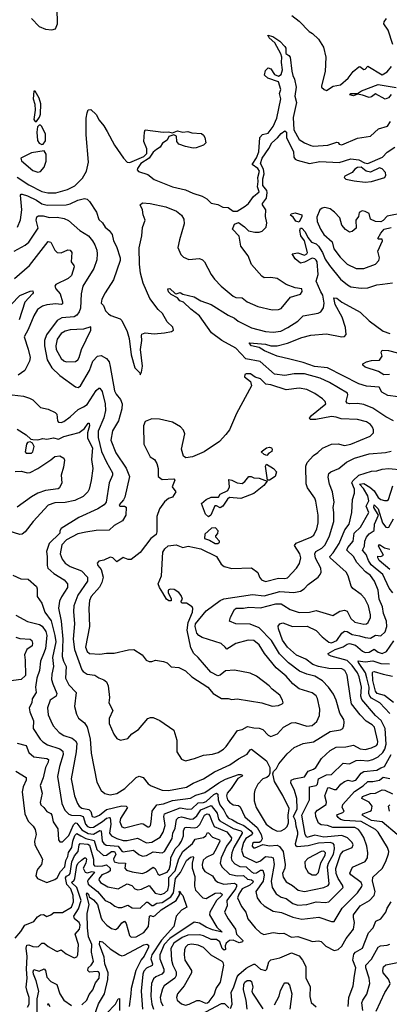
# Model space of a CAD drawing. Extents: x 1603745 to 1745082, y 385868 to 533966.
# Tile 336 of 646: x 1723405 to 1726261, y 421463 to 429076. Entities that reach past the tile are written whole.
import ezdxf

# ---------------------------------------------------------------- set-up
doc = ezdxf.new("R2010")
doc.units = 0

msp = doc.modelspace()

# ---------------------------------------------------------------- linework, layer by layer
at = {"layer": '0CON20XD'}
for points in [[(1723495.7, 429085), (1723555, 429024.5), (1723605, 429001.4), (1723652.3, 428997.7), (1723682.5, 429005), (1723696.1, 429043.9), (1723693.3, 429165)], [(1725508.7, 429108.7), (1725565.5, 429065.5), (1725641.2, 428985), (1725668.8, 428968.8), (1725714, 428925), (1725752.9, 428862.9), (1725770, 428785), (1725766, 428675), (1725737.5, 428565), (1725738, 428555), (1725759.1, 428535), (1725775, 428527.8), (1725828.1, 428561.9), (1725885, 428572.5), (1725943.3, 428625), (1725983.3, 428675), (1726025, 428712.5), (1726033, 428713), (1726065, 428690), (1726075, 428692.5), (1726095, 428716.7), (1726205, 428650), (1726245, 428673.5), (1726278.7, 428715)], [(1726288.5, 428885), (1726253.8, 428995), (1726218.8, 429045), (1726220.8, 429059.2), (1726240, 429085)], [(1723385, 427858), (1723475, 427797.9), (1723575, 427746.7), (1723623.3, 427736.7), (1723685, 427738.4), (1723775, 427763.1), (1723829.5, 427790.5), (1723890.4, 427849.6), (1723920.8, 427905), (1723936, 427975), (1723918.1, 428185), (1723919.6, 428315), (1723925, 428356.7), (1723935, 428378.6), (1723955, 428380.8), (1723995, 428344), (1724018.9, 428298.9), (1724055.6, 428255), (1724080.4, 428210.4), (1724137.1, 428105), (1724205.7, 428005), (1724234.2, 427975), (1724255, 427971.7), (1724365, 428017.7), (1724388, 428042), (1724387.4, 428077.4), (1724363.5, 428135), (1724368.4, 428205), (1724375.4, 428224.6), (1724514.6, 428205.4), (1724555, 428207.9), (1724585, 428202), (1724625, 428215.8), (1724665, 428206.2), (1724705, 428210.5), (1724735, 428200.6), (1724810, 428195), (1724825, 428183.8), (1724835.8, 428165), (1724844, 428125), (1724825, 428105.8), (1724768.8, 428085), (1724745, 428083.6), (1724685, 428094.5), (1724633.9, 428113.9), (1724620, 428135), (1724615.8, 428175), (1724595, 428186.2), (1724557.3, 428172.7), (1724545.7, 428144.3), (1724507.7, 428122.3), (1724489.1, 428090.9), (1724462.6, 428072.6), (1724437.3, 428052.7), (1724405.1, 428004.9), (1724342, 427965), (1724315.5, 427925), (1724312.5, 427915), (1724321.6, 427901.6), (1724395, 427880), (1724445, 427841.5), (1724585, 427782.5), (1724685, 427761.1), (1724744, 427734), (1724815, 427712.5), (1724849.9, 427689.9), (1724885, 427656.7), (1724935, 427646), (1724975, 427627.5), (1725015, 427623.8), (1725055, 427596.2), (1725085, 427596.2), (1725148.5, 427635), (1725171.8, 427655), (1725211, 427709), (1725255.3, 427744.7), (1725243.8, 427783.8), (1725248.8, 427825), (1725245.5, 427855), (1725259.3, 427905), (1725246.2, 427925), (1725200.8, 427955), (1725235, 428006.8), (1725254, 428054), (1725261.1, 428165), (1725282.3, 428187.7), (1725325, 428199.1), (1725365, 428248.9), (1725392.6, 428315), (1725423.1, 428465), (1725411.6, 428505), (1725421.9, 428535), (1725405.1, 428595.1), (1725322.2, 428625), (1725297.6, 428647.6), (1725305, 428684), (1725325, 428703.3), (1725345, 428696.9), (1725373.1, 428653.1), (1725405, 428638.5), (1725425, 428652.2), (1725435, 428687.5), (1725427.7, 428745), (1725430.2, 428785), (1725422.4, 428812.4), (1725376.7, 428896.7), (1725332.1, 428935), (1725323.3, 428955), (1725360, 428945), (1725415, 428910.5), (1725455, 428868.9), (1725461.6, 428855), (1725462.5, 428815), (1725485, 428799.4), (1725493.9, 428785), (1725508, 428678), (1725514.6, 428645), (1725529.5, 428615), (1725541.1, 428555), (1725532.3, 428485), (1725545.3, 428435.3), (1725518.6, 428318.6), (1725522.7, 428225), (1725565, 428150.4), (1725605, 428123.9), (1725655, 428102.9), (1725675, 428099.1), (1725785, 428106.7), (1725855, 428130), (1725866, 428126), (1725873.5, 428113.5), (1725895, 428109.5), (1726015, 428160), (1726115.5, 428174.5), (1726176.7, 428233.3), (1726248.4, 428251.6), (1726270.5, 428289.5)], [(1726275, 428498), (1726255, 428472), (1726229.3, 428460.7), (1726155, 428502), (1726125, 428479.2), (1726105, 428473.1), (1726055, 428492.5), (1726015, 428500), (1725985, 428487.1), (1725957.5, 428495), (1725964.1, 428505.9), (1726015, 428505.8), (1726046, 428525), (1726175, 428575.2), (1726315, 428552.2)], [(1723525, 428287.5), (1723535, 428290), (1723558.3, 428321.7), (1723566.7, 428345), (1723568.6, 428425), (1723555, 428470), (1723525, 428522.5), (1723515, 428522.5), (1723510, 428465), (1723522.5, 428422.5), (1723524.5, 428375.5), (1723513.3, 428305), (1723525, 428287.5)], [(1723575, 428110), (1723585, 428112.5), (1723605, 428140), (1723605, 428190), (1723575, 428250), (1723565, 428260), (1723555, 428260), (1723543, 428247), (1723537.5, 428205), (1723541.7, 428141.7), (1723555, 428120), (1723575, 428110)], [(1724335, 426330), (1724345, 426350), (1724353.2, 426396.8), (1724338.7, 426525), (1724349.3, 426595), (1724345.3, 426634.7), (1724349.6, 426645), (1724374.7, 426655.3), (1724445, 426646.5), (1724525, 426653.5), (1724578.8, 426665), (1724593.9, 426676.1), (1724587.3, 426697.3), (1724545, 426738.8), (1724508.1, 426805), (1724474.5, 426834.5), (1724410.6, 426920.6), (1724359.9, 427039.9), (1724339.4, 427115), (1724330.3, 427185), (1724329.3, 427310.7), (1724349.5, 427405), (1724355, 427470), (1724374, 427525), (1724358.3, 427568.3), (1724353.5, 427605), (1724336, 427645), (1724355, 427658.9), (1724413.9, 427653.9), (1724535, 427629.5), (1724616.2, 427595), (1724655.4, 427565.4), (1724674.4, 427534.4), (1724676.6, 427496.6), (1724639.4, 427375), (1724628, 427315), (1724651.2, 427261.2), (1724669.5, 427239.5), (1724711.7, 427221.7), (1724795, 427229.2), (1724818.3, 427218.3), (1724833.3, 427203.3), (1724884.4, 427105), (1724909.8, 427069.8), (1724961.1, 427015), (1725055, 426938.2), (1725075, 426929.1), (1725125, 426924.2), (1725163.6, 426893.6), (1725245, 426857.9), (1725355, 426833.3), (1725405, 426835.6), (1725425, 426843.1), (1725498.4, 426931.6), (1725575.3, 426954.7), (1725588.9, 426975), (1725585.3, 426995.3), (1725533.8, 427003.8), (1725465, 427027.9), (1725394.9, 427074.9), (1725345, 427083.8), (1725295, 427080), (1725275, 427092.4), (1725195, 427183.3), (1725170, 427250), (1725114.3, 427325), (1725101.3, 427401.3), (1725049.5, 427455), (1725065.6, 427495), (1725095, 427508.2), (1725143.1, 427475), (1725173, 427443), (1725222.5, 427432.5), (1725255, 427433.3), (1725278.9, 427441.1), (1725308.9, 427471.1), (1725315.4, 427505), (1725304.3, 427554.3), (1725306.5, 427605), (1725280.9, 427645), (1725282.2, 427655), (1725312.9, 427695), (1725318.6, 427738.6), (1725314.7, 427755), (1725284.6, 427795), (1725284.9, 427845.1), (1725293.7, 427885), (1725290.3, 427919.7), (1725265.6, 427965), (1725279.1, 428005), (1725330.7, 428079.3), (1725352.7, 428125), (1725397.2, 428162.8), (1725425, 428196.8), (1725455, 428216.7), (1725466.3, 428205), (1725466.2, 428165), (1725520.9, 428055), (1725524.1, 428014.1), (1725535, 427996.8), (1725548.5, 427988.5), (1725645, 427964.5), (1725725, 427979.2), (1725875, 427971.9), (1725965, 428000), (1726025, 427993.2), (1726069.2, 427969.2), (1726094.4, 427964.4), (1726208.1, 428011.9), (1726245, 428050.4), (1726305, 428090.8)], [(1723545, 427897.5), (1723565, 427902.5), (1723593.6, 427936.4), (1723608.3, 427981.7), (1723610, 428035), (1723595, 428062.5), (1723495, 428047.1), (1723414.3, 428005), (1723419.4, 427985), (1723505, 427911.1), (1723545, 427897.5)], [(1726075, 427819.8), (1726125, 427823.8), (1726225.9, 427855), (1726234.7, 427875), (1726232.5, 427895), (1726205, 427922.2), (1726185, 427929.3), (1726115, 427896.5), (1726082.5, 427905), (1726045, 427934.5), (1726015, 427932.2), (1725995, 427920.4), (1725975, 427894.1), (1725918.1, 427865), (1725913.6, 427855), (1725925, 427843.2), (1725989.5, 427829.5), (1726075, 427819.8)], [(1723387.4, 427472.6), (1723411.8, 427528.2), (1723421.5, 427605), (1723411.5, 427718.5), (1723415, 427726), (1723425, 427726.6), (1723464.8, 427714.8), (1723535, 427681.7), (1723575, 427653.3), (1723617, 427643), (1723765, 427643.4), (1723795, 427651.2), (1723855, 427680.3), (1723905, 427693.5), (1723925, 427688.1), (1723945, 427670), (1723997.4, 427587.4), (1724015, 427531.4), (1724044.4, 427505), (1724065, 427471.4), (1724096.7, 427446.7), (1724119.5, 427415), (1724130.9, 427365), (1724153.1, 427323.1), (1724180.5, 427235), (1724181.1, 427215), (1724128.6, 427065), (1724065.8, 426965), (1724040, 426915), (1724033.3, 426885), (1724052.5, 426865), (1724066.7, 426825), (1724090.5, 426800.5), (1724108.3, 426788.3), (1724181.7, 426761.7), (1724195, 426750), (1724234, 426665), (1724251.7, 426611.7), (1724266, 426485), (1724293.3, 426385), (1724332.5, 426345), (1724335, 426330)], [(1726377, 427583), (1726244.5, 427555.5), (1726215, 427522.5), (1726195, 427513.8), (1726155, 427516.2), (1726115, 427533.3), (1726105, 427577.5), (1726075, 427593.8), (1726052.3, 427597.7), (1726027.5, 427585), (1726024.2, 427555), (1726002.5, 427525), (1726005.6, 427464.4), (1725975, 427438.8), (1725955, 427434), (1725923.3, 427453.3), (1725895, 427487.5), (1725878.6, 427545), (1725838.7, 427588.7), (1725803.1, 427613.1), (1725762.7, 427622.7), (1725742.4, 427617.6), (1725724.7, 427605), (1725702.1, 427547.9), (1725704.8, 427515), (1725729.4, 427455), (1725754.4, 427415), (1725818.8, 427358.8), (1725833.3, 427305), (1725880.9, 427240.9), (1725936.2, 427186.2), (1726005, 427153.1), (1726065, 427152.5)], [(1723361.9, 427285), (1723447.7, 427332.3), (1723476.2, 427355), (1723548.1, 427465), (1723532.3, 427525), (1723538.3, 427551.7), (1723551.2, 427558.8), (1723585, 427560), (1723635, 427546.9), (1723695, 427548.9), (1723747.8, 427537.8), (1723782, 427522), (1723869.2, 427445), (1723935.3, 427405.3), (1723967.3, 427367.3), (1723986.6, 427335), (1723999.6, 427295), (1724003.8, 427265), (1723999.7, 427220.3), (1723978.8, 427151.2), (1723892.1, 427015), (1723879.2, 426955), (1723875.4, 426845), (1723863.5, 426816.5), (1723845, 426792.2), (1723825, 426778.9), (1723729.5, 426770.5), (1723695, 426750.8), (1723611.8, 426638.2), (1723597.1, 426595), (1723595.9, 426554.1), (1723617.1, 426447.1), (1723652.9, 426385), (1723715, 426324.4), (1723835.9, 426235.9), (1723857, 426233), (1723875, 426246.2), (1723945, 426362.2), (1723970.6, 426435), (1724005.8, 426475), (1724035, 426479.6), (1724075, 426455.4), (1724095, 426430), (1724104.3, 426395), (1724137.4, 426205), (1724149.4, 426179.4), (1724185, 426139.5), (1724197.1, 426105), (1724193.5, 426066.5), (1724168.2, 425975), (1724122.7, 425897.3), (1724108.9, 425825), (1724146.6, 425726.6), (1724228, 425608), (1724253.2, 425545), (1724216.8, 425385), (1724206.8, 425363.2), (1724172.5, 425325), (1724177.5, 425315), (1724215, 425315.4), (1724227.2, 425307.2), (1724223.8, 425245), (1724200, 425200), (1724134, 425165), (1724095, 425128.6), (1723995, 425127), (1723915.3, 425114.7), (1723855, 425101.7), (1723765.9, 425055), (1723730.3, 425015), (1723718, 424945), (1723732, 424905), (1723756.5, 424875), (1723795, 424849.1), (1723881.8, 424815), (1723928.7, 424765), (1723929.6, 424735), (1723853.4, 424626.6), (1723824.2, 424545), (1723820.9, 424500.9), (1723829.2, 424405), (1723818, 424285), (1723828, 424205), (1723885, 424050), (1723895.3, 424035.3), (1723926, 424016), (1723985, 424006.7), (1724015, 423986.7), (1724055, 423972.9), (1724074.3, 423955), (1724088.5, 423925), (1724097.5, 423835), (1724094.4, 423794.4), (1724123.3, 423735), (1724097.4, 423672.6), (1724095.4, 423635), (1724132.1, 423552.1), (1724155, 423518.8), (1724185, 423506.2), (1724240.7, 423519.3), (1724272.5, 423555), (1724322.7, 423587.3), (1724395, 423673.8), (1724415, 423680.8), (1724435, 423679.2), (1724488.3, 423658.3), (1724595, 423582.5), (1724619.2, 423505), (1724619.2, 423415), (1724655, 423357.5), (1724685, 423346.2), (1724755, 423363.3), (1724825, 423389.6), (1724895, 423396.9), (1724939.2, 423410.8), (1724980, 423435), (1724999.5, 423455), (1725089.2, 423580.8), (1725125, 423586.5), (1725165, 423611.9), (1725215, 423600), (1725255, 423596.9), (1725285, 423587.5), (1725325, 423544.2), (1725345, 423534.4), (1725396.7, 423553.3), (1725443.1, 423605), (1725505, 423638.5), (1725535, 423642.1), (1725625, 423614.7), (1725665, 423619.6), (1725701.7, 423648.3), (1725721.5, 423695), (1725725.4, 423745), (1725707.2, 423827.2), (1725695, 423848.9), (1725665, 423872.1), (1725565, 423901.2), (1725515, 423939.6), (1725465, 423998.9), (1725388, 424065), (1725297.8, 424175), (1725255, 424242.2), (1725215, 424275.5), (1725170.7, 424279.3), (1725075, 424252.1), (1725005, 424210), (1724993.8, 424223.8), (1724962.9, 424252.9), (1724815, 424299.5), (1724788.4, 424315), (1724775, 424332.9), (1724760, 424385), (1724763.2, 424405), (1724845, 424506.1), (1724955, 424586.2), (1724981.9, 424598.1), (1725205, 424630.7), (1725295, 424622.2), (1725415, 424654), (1725524, 424646), (1725575, 424656.4), (1725603.7, 424676.3), (1725635, 424709.6), (1725710.6, 424765), (1725727.5, 424785), (1725733.8, 424805), (1725732.9, 424835), (1725691.8, 424911.8), (1725685.8, 424945), (1725694.8, 424965.2), (1725740.8, 424990.8), (1725764.5, 425015.5), (1725799.7, 425085), (1725833.7, 425195), (1725833.8, 425265), (1725827.5, 425305), (1725834.6, 425345), (1725823.6, 425425), (1725799.2, 425485), (1725788.8, 425538.8), (1725793.6, 425566.4), (1725809.8, 425580.2), (1725871.4, 425605), (1725931.5, 425655), (1725993.4, 425686.6), (1726105, 425718.4), (1726231.6, 425728.4), (1726275, 425738.5)], [(1725565, 427511.2), (1725538.8, 427518.8), (1725518.3, 427548.3), (1725497.5, 427565), (1725502.5, 427575), (1725535, 427582), (1725585, 427566.7), (1725585, 427553.3), (1725565, 427511.2)], [(1726293.7, 425973.7), (1726235, 426004.5), (1726135, 426072.3), (1726065, 426101.2), (1726015, 426109.1), (1725955, 426106.8), (1725935, 426111.9), (1725927.1, 426125), (1725942.1, 426175), (1725937.1, 426187.1), (1725800.3, 426270.3), (1725726.9, 426305), (1725605, 426337.5), (1725525, 426337.5), (1725455, 426324.8), (1725373.9, 426333.9), (1725262, 426432), (1725153.3, 426453.3), (1725075.1, 426535.1), (1724967.7, 426595), (1724887.3, 426655), (1724793.3, 426785), (1724726.6, 426836.6), (1724671.1, 426891.1), (1724643.1, 426903.1), (1724624.1, 426924.1), (1724575, 426951.9), (1724555, 426971.1), (1724549.2, 426995), (1724565, 426997.5), (1724605, 426958.8), (1724615, 426956.2), (1724645, 426966.7), (1724665, 426954), (1724752.1, 426932.1), (1724805, 426901.1), (1724885, 426872.5), (1725015, 426791.5), (1725065, 426768.9), (1725094.3, 426744.3), (1725195, 426693.9), (1725304.1, 426664.1), (1725365, 426660), (1725422, 426668), (1725477.1, 426695), (1725554.4, 426745), (1725595, 426786.4), (1725712.2, 426807.8), (1725732.9, 426817.1), (1725753.1, 426846.9), (1725757, 426885), (1725746.4, 426945), (1725731.8, 426971.8), (1725695.8, 427055), (1725711.7, 427105), (1725703.9, 427203.9), (1725697.1, 427217.1), (1725685, 427228.1), (1725665, 427232.5), (1725605, 427201.1), (1725575, 427194.3), (1725535, 427228), (1725510, 427265), (1725555, 427273.1), (1725605, 427256), (1725623.8, 427265), (1725628, 427275), (1725606.4, 427366.4), (1725576.7, 427405), (1725568.6, 427445), (1725576, 427464), (1725585, 427464.2), (1725611.1, 427435), (1725631.7, 427391.7), (1725660, 427355), (1725695, 427342.1), (1725715, 427325.5), (1725745, 427275.6), (1725765.9, 427225), (1725799.1, 427175), (1725885, 427070), (1725937.1, 427025), (1725965, 427010.8), (1726045, 426998.9), (1726095, 427003.8), (1726165.6, 427025.6), (1726209.1, 427030.9), (1726285, 427042.5)], [(1726065, 427152.5), (1726154, 427185), (1726179.2, 427215), (1726185.6, 427235), (1726173.6, 427286.4), (1726210, 427365), (1726205, 427378.8), (1726175, 427380), (1726172.5, 427385), (1726195, 427426.2), (1726222.5, 427457.5), (1726275, 427469.2)], [(1723365, 427075.5), (1723480.9, 427175), (1723625, 427362), (1723645.6, 427355.6), (1723675.7, 427295), (1723695.4, 427275.4), (1723725, 427274.5), (1723777.7, 427297.7), (1723795, 427294.3), (1723808.6, 427275), (1723802.7, 427202.7), (1723824.2, 427175), (1723825.5, 427165), (1723805, 427096.9), (1723778.1, 427075), (1723685, 427029.4), (1723675.7, 427015), (1723683.1, 426995), (1723717.9, 426955), (1723736.4, 426895), (1723735, 426878.8), (1723725, 426873.8), (1723685, 426878.8), (1723615, 426871.9), (1723579.6, 426860.4), (1723543.3, 426835), (1723512.9, 426785), (1723470.7, 426679.3), (1723439.5, 426625), (1723470.9, 426529.1), (1723484.5, 426465), (1723481.4, 426435), (1723445.4, 426364.6), (1723392.1, 426327.9)], [(1723275, 426806.5), (1723405, 426943.5), (1723485, 426978.1), (1723505, 426978.8), (1723510, 426965), (1723504, 426955), (1723445, 426891.1), (1723401.1, 426755)], [(1726328.8, 426158.8), (1726249.2, 426169.2), (1726202.5, 426195), (1726183.8, 426235), (1726085, 426241.7), (1726025, 426261.2), (1725783.1, 426383.1), (1725682.5, 426395), (1725595, 426426), (1725492, 426452), (1725395, 426473.1), (1725295.9, 426515.9), (1725255, 426540.9), (1725195, 426554.4), (1725177.5, 426575), (1725181.7, 426578.3), (1725305, 426567), (1725345, 426553.2), (1725395, 426553.3), (1725474.3, 426575), (1725585, 426619), (1725655, 426636.9), (1725775, 426646.4), (1725895, 426623.9), (1725913.8, 426626.2), (1725926.9, 426643.1), (1725923.9, 426695), (1725897.5, 426775), (1725842.3, 426875), (1725833.7, 426926.3), (1725855, 426923.5), (1725895, 426892.7), (1725985, 426843.5), (1726035, 426814.4), (1726105, 426747.5), (1726215, 426667.1), (1726265, 426650.5)], [(1723765, 426431.1), (1723835, 426433.2), (1723853.2, 426446.8), (1723863.9, 426465), (1723883.2, 426525), (1723955.7, 426675), (1723955, 426700), (1723897.9, 426682.1), (1723795, 426678.5), (1723755, 426668.6), (1723725, 426649.1), (1723695.5, 426604.5), (1723684.1, 426555), (1723686, 426525), (1723725, 426455.3), (1723745, 426438.3), (1723765, 426431.1)], [(1726261.9, 426331.9), (1726219.4, 426329.4), (1726178.8, 426355), (1726075, 426390), (1726057.3, 426405), (1726056.9, 426415), (1726085, 426430.3), (1726125, 426439.7), (1726185, 426443.3), (1726205.8, 426474.2), (1726198.9, 426505), (1726205, 426520), (1726255, 426517.9), (1726325, 426500.8)], [(1725355, 423769.2), (1725405, 423772.5), (1725432.5, 423785), (1725440, 423795), (1725436.7, 423815), (1725414.1, 423854.1), (1725355, 423900), (1725333.8, 423925), (1725235, 423999.2), (1725185, 424022), (1725065, 424047.5), (1724995, 424041.1), (1724955, 424008.2), (1724935, 424002.5), (1724882, 424032), (1724785, 424144.4), (1724750, 424175), (1724727.9, 424217.9), (1724697.8, 424355), (1724706.1, 424415), (1724740.3, 424495), (1724743, 424523), (1724737, 424537), (1724695, 424564), (1724660, 424565), (1724650, 424575), (1724662.5, 424595), (1724653.3, 424625), (1724635, 424646.7), (1724599.5, 424669.5), (1724566.4, 424673.6), (1724551.2, 424665), (1724553.3, 424645), (1724575, 424600), (1724575, 424583.3), (1724556.2, 424583.8), (1724540, 424595), (1724510.8, 424645), (1724485, 424686.2), (1724475.6, 424715), (1724501.5, 424775), (1724512.1, 424957.9), (1724525.6, 424984.4), (1724553.3, 425006.7), (1724615, 425016.5), (1724665, 424995.8), (1724705.9, 425004.1), (1724804.3, 424985), (1724925.4, 424925.4), (1724961.2, 424865), (1724985, 424849.2), (1725045, 424833.8), (1725195, 424836.7), (1725245, 424802), (1725258.1, 424765), (1725272.5, 424745), (1725305, 424732.9), (1725405, 424756.9), (1725455, 424754.5), (1725475, 424761.4), (1725542.9, 424835), (1725567.8, 424872.2), (1725576.9, 424915), (1725569.6, 424945), (1725529.7, 425009.7), (1725542.2, 425027.8), (1725655, 425075.3), (1725679.1, 425090.9), (1725701.7, 425138.3), (1725711.5, 425185), (1725712.3, 425245), (1725693.4, 425353.4), (1725685, 425376.7), (1725630, 425455), (1725618.3, 425488.3), (1725616.7, 425625), (1725627.5, 425652.5), (1725674.3, 425705), (1725710.2, 425729.8), (1725745, 425764.2), (1725815, 425794.2), (1725865, 425795.5), (1725915, 425783.4), (1725963.6, 425793.6), (1726114.2, 425855), (1726139.2, 425880.8), (1726140.4, 425905), (1726132.1, 425925), (1726115, 425946.2), (1726085, 425965.3), (1726015, 425984.7), (1725890.4, 425990.4), (1725851.8, 426001.8), (1725815, 426006.9), (1725693.6, 425983.6), (1725650, 425985), (1725645.8, 425995), (1725658.9, 426015), (1725770.8, 426105), (1725765.8, 426125), (1725744.6, 426145), (1725685, 426185.3), (1725625, 426215.3), (1725565, 426225.9), (1725463.1, 426213.1), (1725345, 426251.8), (1725307.8, 426257.8), (1725265, 426298.2), (1725225, 426311.4), (1725187.3, 426337.3), (1725155, 426338), (1725145, 426332.5), (1725142.5, 426315), (1725188.8, 426278.8), (1725195.3, 426245), (1725080.1, 426029.9), (1725025, 425904.2), (1724997.5, 425867.5), (1724948, 425815), (1724830, 425735), (1724740, 425695), (1724689.2, 425689.2), (1724671.7, 425701.7), (1724656, 425755), (1724680.5, 425875), (1724671.1, 425901.1), (1724647, 425927), (1724585, 425964.8), (1724485, 425987.7), (1724425, 425988.9), (1724375, 425968.8), (1724361.4, 425935), (1724364.4, 425794.4), (1724413.8, 425695), (1724445.9, 425675.9), (1724465.6, 425645.6), (1724474.2, 425605), (1724475.8, 425545), (1724505, 425521.1), (1724595, 425525.5), (1724604, 425515), (1724583.8, 425465), (1724612.5, 425425), (1724586.2, 425385), (1724555, 425374.4), (1724522.7, 425347.3), (1724485.4, 425294.6), (1724465.5, 425235), (1724465.7, 425115), (1724460, 425095), (1724418, 425065), (1724335, 424955.8), (1724265, 424902.9), (1724242.1, 424902.1), (1724205, 424916.7), (1724155, 424883.1), (1724125, 424915.7), (1724105, 424921.1), (1724055, 424895.8), (1724015, 424888), (1724003.8, 424875), (1724008.8, 424855), (1724035.4, 424825.4), (1724049.7, 424765), (1724038.8, 424725), (1724020.7, 424689.3), (1723957.2, 424615), (1723944.2, 424585), (1723938, 424525), (1723944, 424385), (1723914.2, 424225), (1723925, 424191.9), (1723945.3, 424175.3), (1724025, 424170), (1724075, 424177.3), (1724135, 424177.8), (1724245, 424204.3), (1724287.5, 424205), (1724350, 424165), (1724383.3, 424125), (1724405, 424114), (1724425, 424113.3), (1724455, 424123.8), (1724515, 424113.8), (1724545, 424104), (1724575, 424071.2), (1724635, 424067.5), (1724685, 424041.4), (1724735.7, 423995.7), (1724858.8, 423915), (1724900, 423865), (1724965, 423826.2), (1725015, 423827.5), (1725045, 423820.8), (1725085, 423825.8), (1725275, 423794.4), (1725355, 423769.2)], [(1723346, 426176), (1723434.2, 426165.8), (1723480.7, 426150.7), (1723505, 426137.1), (1723565, 426078.5), (1723624.6, 426064.6), (1723679.7, 426039.7), (1723691.9, 426025), (1723697.1, 425975), (1723705, 425964.4), (1723725, 425962.2), (1723745, 425968.9), (1723795, 426004.4), (1723857, 426063), (1723898.5, 426081.5), (1723925, 426100.8), (1723995, 426208.1), (1724015, 426226), (1724025, 426225.8), (1724041.1, 426201.1), (1724064.7, 426105), (1724069, 426055), (1724053.7, 425996.3), (1724012.4, 425895), (1724011.9, 425845), (1724037.7, 425737.7), (1724075.2, 425655.2), (1724123.1, 425573.1), (1724121.8, 425555), (1724095.9, 425494.1), (1724073.5, 425345), (1724058.3, 425325), (1724009.7, 425295), (1723862.2, 425227.8), (1723725, 425142), (1723713.8, 425125), (1723715.7, 425105), (1723632.9, 425025), (1723611.2, 424965), (1723617.7, 424925), (1723616.9, 424855), (1723622.9, 424835), (1723669.4, 424795), (1723749.4, 424745), (1723775, 424713.8), (1723773.8, 424685), (1723726.9, 424613.1), (1723711, 424579), (1723705.3, 424525), (1723724, 424425), (1723737, 424285), (1723733.4, 424153.4), (1723743.8, 424115), (1723764, 424075), (1723758.4, 423985), (1723783.2, 423933.2), (1723840, 423875), (1723827.5, 423765), (1723842.9, 423705), (1723860, 423675), (1723905, 423639.5), (1723927.1, 423605), (1723949.3, 423515), (1723957.1, 423405), (1724000.8, 423180.8), (1724035, 423115.8), (1724062.7, 423092.7), (1724105, 423082.5), (1724156, 423094), (1724218.5, 423131.5), (1724305, 423217.5), (1724327.5, 423227.5), (1724357.8, 423217.8), (1724398.8, 423168.8), (1724421.1, 423151.1), (1724505, 423119.2), (1724555, 423116.9), (1724695, 423141.9), (1724745, 423172.2), (1724825, 423207.3), (1724910.5, 423259.5), (1725028.1, 423315), (1725095, 423361.3), (1725162.9, 423397.1), (1725185, 423429.4), (1725195, 423434.4), (1725312.9, 423345), (1725338.1, 423295), (1725338.8, 423251.2), (1725330, 423230), (1725315, 423215.7), (1725284.3, 423205), (1725244.2, 423165), (1725221.3, 423118.7), (1725217.9, 423092.1), (1725217.1, 423035), (1725233.3, 422985), (1725310, 422855), (1725358.9, 422818.9), (1725395, 422802.4), (1725425, 422803.9), (1725455, 422819.6), (1725471.3, 422838.7), (1725481.3, 422865), (1725478.9, 422925), (1725488.1, 422978.1), (1725438.6, 423078.6), (1725373.1, 423185), (1725362, 423245), (1725366.9, 423263.1), (1725388.8, 423285), (1725408.3, 423321.7), (1725471.2, 423398.8), (1725525, 423449.4), (1725595, 423478.5), (1725675, 423491.8), (1725805, 423572.7), (1725883.3, 423585), (1725901.4, 423595), (1725910.9, 423615), (1725912.9, 423645), (1725909.2, 423665), (1725892.3, 423692.3), (1725877.8, 423715), (1725851.6, 423815), (1725830.4, 423860.4), (1725792.1, 423915), (1725745.2, 423965.2), (1725685, 423999.2), (1725625, 424014.7), (1725568.5, 424038.5), (1725482.2, 424102.2), (1725412.3, 424172.3), (1725351.7, 424275), (1725255, 424372.6), (1725185, 424401), (1725075, 424405.6), (1725027.5, 424425), (1725033.8, 424455), (1725064.2, 424515), (1725076.7, 424525), (1725135.5, 424525.5), (1725176.5, 424533.5), (1725265, 424527.6), (1725385, 424560), (1725425, 424558.2), (1725446.1, 424546.1), (1725495.7, 424514.3), (1725565, 424491.1), (1725645, 424494.6), (1725695, 424508.2), (1725825, 424470), (1725878.3, 424501.7), (1725915, 424510), (1725935, 424502), (1725964.8, 424444.8), (1725995, 424417.1), (1726065, 424401.5), (1726085, 424404.6), (1726097.5, 424415), (1726117.2, 424452.8), (1726116.9, 424473.1), (1726099.3, 424545), (1726071.2, 424601.2), (1726045, 424632.5), (1725978.5, 424678.5), (1725967.3, 424695), (1725943.5, 424775), (1725926.7, 424805), (1725805, 424914.6), (1725801.1, 424925), (1725826.7, 424953.3), (1725875, 425026.7), (1725918.2, 425131.8), (1725950, 425175), (1725971.8, 425265), (1725976.9, 425365), (1725991.8, 425415), (1725992.1, 425445), (1725970.7, 425495), (1725978.9, 425511.1), (1726025, 425554.5), (1726125, 425584.4), (1726165, 425586.5), (1726205, 425600.4), (1726255, 425604.7), (1726365, 425594.5)], [(1723385, 425909.1), (1723455, 425867.1), (1723491.7, 425831.7), (1723505, 425828.8), (1723545, 425828), (1723582.2, 425837.8), (1723615, 425832.1), (1723665, 425842.6), (1723705, 425832.8), (1723745, 425854.1), (1723865, 425884.6), (1723905.3, 425914.7), (1723933.6, 425955), (1723942.5, 425955), (1723945.3, 425935.3), (1723927.6, 425882.4), (1723929, 425839), (1723966.2, 425765), (1723960, 425675), (1723969.2, 425605), (1723956.2, 425513.8), (1723941.8, 425445), (1723932.2, 425425), (1723895, 425390.5), (1723831.8, 425358.2), (1723755, 425343.6), (1723675, 425340), (1723625, 425323.1), (1723509.2, 425195), (1723447.5, 425115), (1723425, 425097.5), (1723405, 425095.7), (1723315, 425122.5)], [(1723455, 425723.3), (1723495, 425723.5), (1723505.8, 425734.2), (1723516.9, 425775), (1723502.9, 425802.9), (1723485, 425812), (1723465, 425805.7), (1723456.1, 425793.9), (1723447.1, 425735), (1723455, 425723.3)], [(1725315, 425707.5), (1725293.4, 425713.4), (1725271.9, 425735), (1725312.5, 425765), (1725335, 425769.4), (1725350.4, 425765), (1725356, 425754), (1725353.2, 425736.8), (1725330, 425725), (1725315, 425707.5)], [(1723368.6, 425581.4), (1723415, 425584.3), (1723465, 425571.1), (1723485, 425574.5), (1723545, 425606.7), (1723646.4, 425673.6), (1723675, 425699.1), (1723715, 425702.5), (1723745, 425685.8), (1723751.2, 425671.2), (1723743.1, 425615), (1723726, 425555), (1723730.6, 425495), (1723713.2, 425456.8), (1723702, 425448), (1723605, 425436.4), (1723545.8, 425414.2), (1723495, 425385.7), (1723385, 425305.8)], [(1725335, 425514.4), (1725320, 425515), (1725304, 425625), (1725311.7, 425638.3), (1725366.2, 425606.2), (1725388.7, 425578.7), (1725379.1, 425545), (1725335, 425514.4)], [(1724865, 425232.5), (1724841.7, 425251.7), (1724808.8, 425335), (1724844.7, 425365), (1724885, 425384.5), (1724940, 425385), (1724955, 425406.7), (1725012.5, 425435), (1725026.2, 425465), (1725020, 425520), (1725045, 425516.2), (1725085, 425493.8), (1725125, 425490), (1725145.9, 425504.1), (1725175, 425543.3), (1725193.6, 425543.6), (1725215, 425533.8), (1725255, 425530), (1725317.5, 425507.5), (1725291.1, 425475), (1725215, 425413.7), (1725114.7, 425374.7), (1725027.5, 425382.5), (1725011.6, 425368.4), (1724975, 425313.8), (1724955, 425300.5), (1724925, 425317.5), (1724911.7, 425318.3), (1724881.2, 425245), (1724865, 425232.5)], [(1723352.1, 424782.1), (1723413.5, 424753.5), (1723469.4, 424749.4), (1723533.4, 424693.4), (1723540.6, 424675), (1723538.5, 424615), (1723575.6, 424565), (1723599.6, 424495), (1723648.1, 424428.1), (1723677.3, 424315), (1723682.9, 424265), (1723659.3, 424145), (1723664.8, 424075), (1723651.9, 424015), (1723651.6, 423975), (1723659.8, 423939.8), (1723692.3, 423865), (1723685.8, 423844.2), (1723640, 423815), (1723618.7, 423755), (1723625, 423700), (1723646.2, 423655), (1723662.5, 423615), (1723710.9, 423565), (1723745, 423542.3), (1723810.9, 423520.9), (1723835, 423500.6), (1723845, 423481.2), (1723841.3, 423415), (1723803.4, 423205), (1723829.2, 423075), (1723851.1, 423015), (1723865, 422993.8), (1723885, 422979.1), (1723938.2, 422968.2), (1723953.3, 422953.3), (1723965.9, 422915.9), (1723985, 422909.2), (1724020.9, 422925), (1724075, 422968.7), (1724195, 422997.6), (1724227.1, 422995), (1724236.9, 422985), (1724185, 422899.2), (1724179.1, 422875), (1724195, 422836), (1724215, 422826.9), (1724345, 422861.2), (1724358.9, 422858.9), (1724395, 422834.4), (1724405, 422834.4), (1724415.6, 422845), (1724419.5, 422875), (1724429.5, 422955), (1724465, 423004.7), (1724515, 423012.5), (1724585, 423037.5), (1724723.9, 423056.1), (1724765, 423079.8), (1724835, 423101.2), (1724945, 423175.7), (1724995, 423202.6), (1725095, 423239.7), (1725115, 423240.8), (1725125.5, 423235), (1725119.5, 423225), (1725090.6, 423209.4), (1725038.8, 423131.2), (1725007.1, 423095), (1725001.8, 423075), (1725011.6, 423045), (1725027.5, 423025), (1725055, 423004.5), (1725095, 422999.3), (1725109.8, 422989.8), (1725145, 422912.3), (1725238.9, 422828.9), (1725271.9, 422775), (1725277.7, 422742.3), (1725269.4, 422720.6), (1725255.9, 422714.1), (1725215, 422714.5), (1725203.3, 422705), (1725201.1, 422685), (1725212.3, 422672.3), (1725225, 422672.1), (1725285, 422698.9), (1725335, 422689.1), (1725395, 422693), (1725413.6, 422683.6), (1725440.6, 422645), (1725457, 422545), (1725453, 422515), (1725436.5, 422475), (1725440, 422445), (1725465, 422409.5), (1725512.1, 422382.1), (1725556.2, 422346.2), (1725605.3, 422335.3), (1725755, 422367.2), (1725787.6, 422382.4), (1725797.5, 422395), (1725782.8, 422525), (1725792.1, 422555), (1725828.8, 422625), (1725837, 422665), (1725835.7, 422695.7), (1725826.7, 422706.7), (1725805, 422712.7), (1725715, 422709.4), (1725635, 422689.2), (1725550.2, 422680.2), (1725538.9, 422688.9), (1725536.8, 422705), (1725555.2, 422775), (1725555.2, 422795), (1725541.5, 422841.5), (1725537.6, 422885), (1725520.7, 422915), (1725550.1, 422975), (1725546.6, 423055), (1725529.7, 423115), (1725500.2, 423175), (1725502.5, 423195), (1725525, 423206.9), (1725605, 423221.1), (1725634.8, 423265.2), (1725675, 423280.4), (1725694.5, 423295), (1725737.5, 423362.5), (1725805, 423425.5), (1725849.9, 423450.1), (1725925, 423454.7), (1725985, 423466.8), (1726035, 423438.8), (1726075, 423432.8), (1726125, 423447.2), (1726162.2, 423465), (1726170.9, 423475), (1726173.2, 423495), (1726146.3, 423606.3), (1726129.1, 423625), (1726082.9, 423652.9), (1726035, 423700.4), (1725969.7, 423785), (1725960.4, 423830.4), (1725935, 424006.7), (1725917.3, 424045), (1725895, 424056.5), (1725795, 424058.6), (1725715, 424075.6), (1725671.2, 424091.2), (1725615, 424132.4), (1725545, 424161.6), (1725475, 424223.8), (1725435, 424278.9), (1725404.4, 424365), (1725403.1, 424386.9), (1725416.2, 424405), (1725438.1, 424411.9), (1725513.7, 424383.7), (1725626.1, 424386.1), (1725695, 424353.9), (1725743.6, 424305), (1725795, 424263.8), (1725815, 424256.8), (1725855, 424274.8), (1725895, 424331.3), (1725915, 424347.2), (1725935, 424346.5), (1725975, 424322), (1726031.4, 424311.4), (1726075, 424297.8), (1726115, 424294.7), (1726155, 424316.1), (1726195, 424312.7), (1726228.2, 424341.8), (1726243.3, 424385), (1726239.8, 424425), (1726217.8, 424485), (1726209.1, 424535), (1726181.8, 424595), (1726174.7, 424665), (1726148.1, 424735), (1726115, 424777.7), (1726077.7, 424807.7), (1726009.7, 424879.7), (1725984.7, 424925), (1725934.1, 424975), (1725940.5, 424995), (1725982.2, 425045), (1725988.7, 425105), (1726038.5, 425151.5), (1726104.1, 425265), (1726083.4, 425315), (1726103.2, 425355), (1726095.5, 425395), (1726061.4, 425451.4), (1726031.1, 425485), (1726065, 425488.5), (1726110.2, 425460.2), (1726143.7, 425433.7), (1726175, 425382.6), (1726195, 425365.9), (1726225, 425357.3), (1726245, 425358.5), (1726255, 425365.6), (1726288.4, 425471.6)], [(1726289.7, 424645), (1726259.3, 424679.3), (1726210.7, 424785), (1726120.9, 424860.9), (1726099.4, 424895), (1726082, 424942), (1726054.1, 424975), (1726068.4, 425005), (1726072.8, 425045), (1726085.3, 425075), (1726105, 425101.1), (1726144.6, 425125.4), (1726146.7, 425175), (1726177.5, 425245), (1726141.9, 425305), (1726145, 425324.4), (1726175.7, 425295), (1726209.4, 425185), (1726235, 425153.1), (1726245, 425148.4), (1726257.2, 425152.8), (1726293.5, 425216.5)], [(1724935, 425024.6), (1724948.8, 425035), (1724950, 425045), (1724920, 425075), (1724920, 425085), (1724937, 425103), (1724938.8, 425125), (1724917.5, 425147.5), (1724887.5, 425145), (1724835, 425097.5), (1724832.5, 425065), (1724871.7, 425051.7), (1724915, 425027.1), (1724935, 425024.6)], [(1726265.8, 424825), (1726182.1, 424895), (1726171.8, 424915), (1726172.4, 424927.6), (1726195, 424924.5), (1726215.4, 424935), (1726176.7, 425005), (1726185, 425018.8), (1726223.1, 424993.1), (1726265, 424981.4)], [(1723375, 424470.6), (1723465, 424423.1), (1723558.6, 424398.6), (1723577.2, 424387.2), (1723605.8, 424345), (1723613.9, 424315), (1723603.3, 424215), (1723594.9, 424185.1), (1723564.2, 424115), (1723557.1, 424045), (1723536.9, 423985), (1723526.9, 423915), (1723532.9, 423875), (1723500.9, 423825), (1723498.2, 423795), (1723477.9, 423755), (1723482.7, 423725), (1723511.8, 423655), (1723507.5, 423595), (1723561.9, 423511.9), (1723582.3, 423492.3), (1723619.4, 423469.4), (1723715, 423438.9), (1723739.2, 423419.2), (1723740.4, 423395), (1723712.7, 423302.7), (1723697.8, 423225), (1723729.5, 423015), (1723752.8, 422962.8), (1723785, 422933.9), (1723805, 422926.3), (1723875, 422922), (1723894.3, 422915), (1723912.2, 422855), (1723928.7, 422838.7), (1723950.3, 422830.3), (1723975, 422832.7), (1724045, 422875.7), (1724075, 422901.3), (1724098.2, 422908.2), (1724105, 422904), (1724108.9, 422855), (1724098.1, 422785), (1724114.6, 422764.6), (1724155, 422744.1), (1724205, 422729.3), (1724235, 422729.5), (1724315, 422746.9), (1724385, 422711.7), (1724425, 422716.4), (1724490.9, 422755), (1724514.2, 422795), (1724528.6, 422845), (1724517.8, 422915), (1724524.2, 422935.8), (1724645, 422981.5), (1724705, 422972.8), (1724735, 422975.2), (1724785, 423019.9), (1724825, 423022.6), (1724845, 423030.3), (1724905, 423085.2), (1724925, 423096.2), (1724937, 423087), (1724938.9, 423045), (1724952.7, 423005), (1724981.2, 422965), (1725001.9, 422921.9), (1725015, 422904.8), (1725049.2, 422889.2), (1725087.5, 422865), (1725136.7, 422846.7), (1725191.6, 422805), (1725203.4, 422785), (1725197.6, 422772.4), (1725152.1, 422745), (1725134.1, 422715), (1725118.7, 422655), (1725135, 422608.9), (1725235, 422560.3), (1725265, 422571.9), (1725305, 422606.2), (1725351.8, 422601.8), (1725363.8, 422595), (1725370.5, 422545), (1725347.9, 422415), (1725356.3, 422365), (1725387.7, 422317.7), (1725425, 422292.5), (1725465, 422280.3), (1725515, 422241.1), (1725555, 422230.5), (1725625, 422235.7), (1725695.7, 422254.3), (1725765, 422249.5), (1725795, 422256.5), (1725904.5, 422365), (1725898.5, 422385), (1725865, 422436.6), (1725850.5, 422475), (1725848.3, 422511.7), (1725885, 422620), (1725905, 422647.5), (1725974.6, 422675), (1725980.8, 422695), (1725974.7, 422715), (1725939.5, 422749.5), (1725895, 422767.7), (1725755.4, 422755.4), (1725685, 422770.5), (1725623.1, 422753.1), (1725609.8, 422775), (1725585.7, 422925), (1725645.3, 423045), (1725645.5, 423144.5), (1725695.4, 423154.6), (1725705.3, 423165), (1725715, 423205.8), (1725775, 423236.2), (1725815, 423240.5), (1725905, 423326.1), (1725955, 423323.1), (1726005, 423348.7), (1726040.5, 423349.5), (1726095, 423346.5), (1726134.5, 423355.5), (1726175, 423376.7), (1726211.1, 423408.9), (1726227, 423435), (1726236.9, 423475), (1726229.2, 423595), (1726197.8, 423657.8), (1726155, 423697.1), (1726049.9, 423819.9), (1726042.4, 423845), (1726045.8, 423915), (1726028, 423995), (1726015.5, 424025), (1725975, 424082.8), (1725935, 424120.2), (1725812, 424155), (1725792, 424165), (1725790, 424175), (1725843.8, 424205), (1725904.1, 424225.9), (1725935, 424248.6), (1725955, 424252.2), (1726000.6, 424240.6), (1726055, 424193.1), (1726075, 424184.2), (1726105, 424186.7), (1726145, 424207.7), (1726175, 424184.8), (1726205, 424176.4)], [(1723375, 424301.2), (1723405, 424291.8), (1723485, 424286.5), (1723497.8, 424275), (1723504.5, 424255), (1723500.4, 424235), (1723460.8, 424205), (1723441.9, 424165), (1723447.8, 424125), (1723448.2, 424005), (1723416, 423975), (1723318.1, 423961.9)], [(1726205, 424176.4), (1726240.4, 424189.6), (1726296.4, 424273.6)], [(1726265, 423711.5), (1726189.2, 423795), (1726125, 423830.5), (1726109.7, 423845), (1726104.1, 423865), (1726104.9, 423915), (1726087.3, 423987.3), (1726076.8, 424026.8), (1726022.2, 424105), (1726020.5, 424119.5), (1726075, 424110.8), (1726135, 424118.3), (1726195, 424099.1), (1726263.5, 424096.5)], [(1726295, 423795.6), (1726225, 423850), (1726167.3, 423867.3), (1726154.3, 423884.3), (1726133.5, 423966.5), (1726132, 424028), (1726135, 424034.5), (1726145, 424035.7), (1726213.8, 424015), (1726285, 423998.9)], [(1723385, 423483.1), (1723453.7, 423463.7), (1723475, 423409.2), (1723515, 423376.4), (1723613.7, 423363.7), (1723627.5, 423355), (1723625.8, 423335), (1723604.7, 423295), (1723586.6, 423215), (1723563.1, 423155), (1723579.5, 423095), (1723562.2, 423022.2), (1723568.6, 423005), (1723590.8, 422985), (1723613.9, 422953.9), (1723645, 422937.8), (1723653.6, 422925), (1723664, 422874), (1723698.7, 422818.7), (1723704.2, 422735), (1723715, 422718), (1723735, 422719.2), (1723785, 422767.3), (1723819.9, 422850.1), (1723835, 422865.2), (1723845, 422864.7), (1723885, 422812.6), (1723934.6, 422784.6), (1723975, 422779.2), (1724025, 422805.7), (1724033.1, 422803.1), (1724043, 422725), (1724055, 422705.9), (1724072.6, 422692.6), (1724165, 422685.1), (1724195, 422645.9), (1724205, 422642.8), (1724283.7, 422653.7), (1724325, 422620), (1724355, 422609.4), (1724385, 422613.1), (1724435, 422640.7), (1724505, 422634.7), (1724524.8, 422645.2), (1724584, 422745), (1724588.4, 422785), (1724605.6, 422825), (1724617.3, 422892.7), (1724632.8, 422907.2), (1724655, 422913.5), (1724725, 422894.2), (1724745, 422896.9), (1724775, 422919.4), (1724805, 422967.4), (1724885, 422999.8), (1724931.3, 422941.3), (1724942.2, 422895), (1724952, 422882), (1725055, 422822.1), (1725114.9, 422804.9), (1725123.8, 422795), (1725123.5, 422785), (1725059.1, 422675), (1725044.7, 422634.7), (1725039.3, 422595), (1725044.7, 422575), (1725068.1, 422548.1), (1725105, 422527.7), (1725156.1, 422526.1), (1725195, 422487), (1725215, 422477.9), (1725235, 422479.6), (1725265, 422500.5), (1725285, 422500.4), (1725293.1, 422465), (1725285.2, 422415), (1725229.6, 422335), (1725240, 422285), (1725265, 422248.9), (1725294.2, 422225), (1725365, 422183.8), (1725427.8, 422172.2), (1725515, 422135.4), (1725585, 422120), (1725716, 422136), (1725815, 422103.5), (1725835, 422104.3), (1725896.8, 422205), (1726016, 422324), (1726049.2, 422375), (1726051.9, 422385), (1726044.7, 422405), (1725963.5, 422465), (1725957, 422477), (1725976.1, 422523.9), (1726075, 422567.7), (1726093.7, 422595), (1726096.7, 422635), (1726088.6, 422685), (1726063.6, 422753.6), (1726040, 422795), (1726023.9, 422815), (1725995, 422829.6), (1725825, 422830.6), (1725784.7, 422844.7), (1725735, 422851.3), (1725714.6, 422864.6), (1725692.5, 422915), (1725690.7, 422945), (1725705.4, 422965), (1725773.4, 423006.6), (1725776.2, 423025), (1725761.8, 423075), (1725785, 423136.4), (1725795, 423138.6), (1725835, 423122.8), (1725852.5, 423125), (1725886.7, 423165), (1725915, 423185.8), (1725943.9, 423196.1), (1725975, 423189.3), (1726002.9, 423197.1), (1726045, 423249.5), (1726065, 423263.7), (1726165, 423272.5), (1726195, 423291.4), (1726225, 423300.9), (1726276.4, 423393.6)], [(1723374.4, 423265), (1723455.4, 423215.4), (1723454.8, 423195), (1723430.8, 423145), (1723422.8, 423105), (1723443.3, 422935), (1723468.9, 422878.9), (1723509.5, 422839.5), (1723523.6, 422815), (1723532.5, 422775), (1723520, 422725), (1723521.8, 422695), (1723581.9, 422585), (1723574, 422545), (1723546.4, 422513.6), (1723538.1, 422495), (1723529.2, 422455), (1723542.9, 422435), (1723615, 422404.4), (1723675, 422426.9), (1723695, 422440.6), (1723719.9, 422490.1), (1723753.7, 422525), (1723760.1, 422575), (1723775.9, 422605), (1723782.8, 422637.2), (1723807.2, 422675), (1723814.6, 422725), (1723831.5, 422768.5), (1723845, 422782.5), (1723876.1, 422766.1), (1723915, 422744.6), (1723979.9, 422729.9), (1724000.4, 422660.4), (1724052.6, 422612.6), (1724075, 422616.1), (1724115, 422645.1), (1724138.4, 422645), (1724147.1, 422625), (1724130.5, 422585), (1724134.1, 422565), (1724165, 422556.3), (1724221.2, 422555), (1724217.7, 422515), (1724229.5, 422499.5), (1724275, 422486.5), (1724355, 422475.3), (1724385, 422486.5), (1724435, 422524.3), (1724452.8, 422512.8), (1724472.9, 422472.9), (1724485, 422462.3), (1724545, 422485.5), (1724560.2, 422505), (1724571, 422545), (1724572.5, 422595), (1724606.3, 422665), (1724636.7, 422695), (1724656, 422725), (1724670.9, 422765), (1724671.2, 422805), (1724680.9, 422829.1), (1724695, 422832.9), (1724755, 422826.3), (1724777, 422833), (1724796.4, 422853.6), (1724834.2, 422925), (1724852.5, 422935), (1724865, 422932.4), (1724875, 422919.3), (1724888.9, 422878.9), (1724908.7, 422838.7), (1725005, 422795.2), (1725040.8, 422750.8), (1725040.2, 422735), (1725004.3, 422685.7), (1724961.2, 422595), (1724954.7, 422555), (1724967.8, 422525), (1725025, 422469.8), (1725085, 422455.5), (1725135, 422458.8), (1725165, 422430.5), (1725195.4, 422425), (1725208.8, 422415), (1725206.7, 422405), (1725184.3, 422385), (1725125, 422354.8), (1725097.6, 422315), (1725089.3, 422285), (1725119.2, 422219.2), (1725152.7, 422175), (1725168.9, 422125), (1725225, 422054.4), (1725266.6, 422016.6), (1725292.2, 422002.2), (1725365, 422017.7), (1725415, 422009.2), (1725445, 422012.7), (1725505, 421981.8), (1725555, 421987.8), (1725632.2, 421962.2), (1725668.9, 421948.9), (1725715, 421953.3), (1725735, 421948.9), (1725772, 421912), (1725835, 421879.1), (1725865, 421886.4), (1725895, 421913.6), (1725928.4, 421971.6), (1725984.6, 422045), (1725992.9, 422095), (1725983.5, 422135), (1725985.9, 422155), (1726035, 422223.8), (1726108.9, 422265), (1726145.2, 422304.8), (1726151.3, 422335), (1726131.1, 422415), (1726133.2, 422445), (1726205.8, 422514.2), (1726233.3, 422566.7), (1726255, 422627.5), (1726256.7, 422645), (1726246.7, 422675), (1726174.1, 422795), (1726155.4, 422815), (1726045, 422877), (1725913.7, 422883.7), (1725885, 422892.1), (1725865, 422907.3), (1725856.6, 422923.4), (1725860.1, 422929.9), (1725902.5, 422945), (1725913.3, 422955), (1725898, 422985), (1725902.6, 423007.4), (1725991.2, 423108.8), (1726058.1, 423151.9), (1726095, 423186.7), (1726135, 423185.2), (1726185, 423195.6), (1726215, 423219.6), (1726265, 423208.9)], [(1726321.4, 422775), (1726205, 422873.8), (1726125, 422885.1), (1726052.5, 422925), (1726059.1, 422935), (1726085.2, 422944.8), (1726114.6, 422955), (1726124.7, 422965), (1726128.3, 422995), (1726105, 423024.6), (1726050, 423055), (1726055, 423069.1), (1726115, 423092), (1726155, 423096.6), (1726205, 423120), (1726227.6, 423117.6), (1726285, 423090)], [(1726262, 422955), (1726255.4, 422994.6), (1726264.3, 423005.7)], [(1723369.6, 421975), (1723413.3, 422025), (1723445.4, 422074.6), (1723515, 422103.5), (1723541.8, 422138.2), (1723565, 422153.6), (1723588.3, 422158.3), (1723615, 422142), (1723645, 422154.3), (1723667.8, 422172.2), (1723735, 422173.2), (1723805.6, 422215), (1723820.8, 422255), (1723818.1, 422305), (1723800.2, 422355), (1723770, 422390), (1723758.9, 422441.1), (1723765.1, 422454.9), (1723786.1, 422463.9), (1723795, 422474.7), (1723808, 422565), (1723828, 422612), (1723855.3, 422644.7), (1723864.8, 422695), (1723872.3, 422705), (1723931.1, 422701.1), (1723944, 422694), (1723974.5, 422585.5), (1723974.8, 422544.8), (1723983.9, 422533.9), (1724005, 422529.8), (1724047.6, 422532.4), (1724075, 422541.6), (1724104.8, 422515), (1724104.8, 422495), (1724085, 422480.9), (1724040.4, 422465), (1724018, 422435), (1724016.9, 422425), (1724029.1, 422405), (1724085, 422370.3), (1724165, 422355.4), (1724235, 422394.7), (1724270.8, 422380.8), (1724295, 422354.6), (1724318.3, 422348.3), (1724345, 422353.8), (1724405, 422382.5), (1724451.7, 422321.7), (1724495, 422312.1), (1724525, 422323.3), (1724548.4, 422345), (1724558.6, 422381.4), (1724556.8, 422443.2), (1724607.4, 422495), (1724635, 422588.2), (1724666.2, 422643.8), (1724740.3, 422705), (1724760.3, 422739.7), (1724825, 422753.8), (1724843.2, 422766.8), (1724855, 422790.8), (1724865, 422789.6), (1724895.8, 422755.8), (1724948.5, 422735), (1724952, 422725), (1724925, 422670.6)], [(1723465, 421441.8), (1723477.1, 421465), (1723477.3, 421515), (1723462.9, 421562.9), (1723453.7, 421595), (1723463.2, 421665), (1723457.3, 421735), (1723462.8, 421832.8), (1723453.5, 421896.5), (1723460.9, 421919.1), (1723475, 421922.8), (1723505, 421910.4), (1723535, 421906.7), (1723548.9, 421911.1), (1723574.7, 421935.3), (1723593.6, 421936.4), (1723625, 421910), (1723685, 421875.7), (1723695, 421871.2), (1723725, 421883.8), (1723763.6, 421853.6), (1723825, 421821.2), (1723845, 421828.8), (1723854.5, 421845.5), (1723859.1, 421925), (1723832.9, 422005), (1723866, 422045), (1723870.8, 422075), (1723863.3, 422095), (1723827.6, 422125), (1723822.2, 422145), (1723858.9, 422201.1), (1723881, 422265), (1723845.3, 422365), (1723804.2, 422405), (1723826.7, 422423.3), (1723832, 422435), (1723845, 422536.7), (1723855.4, 422554.6), (1723883.2, 422576.8), (1723905, 422596.2), (1723915, 422596.7), (1723921.9, 422585), (1723915.4, 422555), (1723895.7, 422515), (1723909.8, 422485), (1723925, 422480), (1723965, 422488.7), (1723981.8, 422485), (1723932.7, 422425), (1723928.6, 422415), (1723935, 422392.8), (1724005.3, 422335.3), (1724065, 422266.7), (1724107.4, 422247.4), (1724140.6, 422220.6), (1724165, 422210.4), (1724195, 422212), (1724240.2, 422230.2), (1724275, 422208.8), (1724334.6, 422205.4), (1724385, 422253.2), (1724395, 422252.2), (1724425, 422227.2), (1724435, 422226.8), (1724465, 422244.2), (1724505, 422249.1), (1724573.6, 422295), (1724593, 422325), (1724609.2, 422435), (1724647.5, 422482.5), (1724694.8, 422575), (1724725, 422601.6), (1724745, 422605.4), (1724747.9, 422597.9), (1724738.5, 422555), (1724738.4, 422515), (1724757.8, 422452.2), (1724756.4, 422376.4), (1724763.1, 422345), (1724819.4, 422285), (1724845, 422280), (1724915, 422322.7), (1724954.8, 422324.8), (1724969.7, 422315), (1724967.4, 422305), (1724925.9, 422265), (1724875.2, 422175), (1724872, 422155), (1724928.1, 422058.1), (1724968.3, 422021.7), (1724895, 422037.5), (1724845, 422059), (1724795, 422090.3), (1724753, 422097), (1724565, 421972.8), (1724520.4, 421925), (1724488.1, 421845), (1724487.7, 421815), (1724517.6, 421735), (1724519.5, 421715), (1724503, 421697), (1724457.1, 421675), (1724440, 421660), (1724424, 421625), (1724421, 421585), (1724417.5, 421525), (1724426.7, 421465), (1724440, 421425)], [(1724925, 422670.6), (1724898.8, 422625), (1724845, 422597.2), (1724823.4, 422576.6), (1724814, 422545), (1724817.9, 422517.9), (1724835, 422488.5), (1724895, 422457.3), (1724915, 422422.2), (1724935, 422406.2), (1724981.4, 422391.4), (1725065, 422398.6), (1725079.1, 422389.1), (1725080.2, 422375), (1725071.7, 422355), (1725006.1, 422265), (1725007.8, 422225), (1724988, 422175), (1725015, 422123.1), (1725073.2, 422045), (1725079.2, 422005), (1725130.4, 421955), (1725127.5, 421945), (1725101.9, 421938.1), (1725055, 421959), (1725025.4, 421955), (1725000.2, 421935), (1724992.9, 421915), (1724995, 421886.2), (1724985, 421880.8), (1724969, 421895), (1724950.6, 421945), (1724925, 421963.7), (1724885, 421964.7), (1724825, 421993.4), (1724795, 421999.6), (1724705, 421996.6), (1724661.5, 421978.5), (1724595.7, 421935), (1724572.5, 421895), (1724577.6, 421805), (1724588.8, 421765), (1724614.7, 421715), (1724614.7, 421685), (1724603.1, 421665), (1724521.2, 421605), (1724508.1, 421581.9), (1724490.4, 421515), (1724494.5, 421484.5), (1724510.7, 421450.7)], [(1725695, 422464), (1725715, 422480.8), (1725732, 422558), (1725765, 422615.7), (1725767.9, 422635), (1725755, 422647.5), (1725733.5, 422645), (1725630.8, 422589.2), (1725608.9, 422565), (1725612.1, 422522.1), (1725633.3, 422483.3), (1725665, 422464.1), (1725695, 422464)], [(1723885, 421459.6), (1723924.6, 421495), (1723941.9, 421538.1), (1723970.9, 421575), (1723991.3, 421628.7), (1724018.1, 421665), (1724022.7, 421702.7), (1724014, 421714), (1724002.2, 421717.8), (1723945, 421712.4), (1723930.9, 421725), (1723934.8, 421745), (1723957.9, 421765), (1723974.3, 421795), (1723959.8, 421865), (1723961.4, 421925), (1723936.8, 421985), (1723928.3, 422055), (1723926.5, 422165), (1723941, 422235), (1723921.1, 422315), (1723924.6, 422325.4), (1723935.3, 422315), (1723940.8, 422295), (1723975, 422271.2), (1724006.9, 422235), (1724035, 422130), (1724045, 422110), (1724078.2, 422075), (1724115, 422048.2), (1724145, 422042.1), (1724165, 422053.8), (1724195, 422092.5), (1724215, 422105.4), (1724227.9, 422087.9), (1724254.4, 421995), (1724265, 421983.1), (1724305, 421985.4), (1724365, 422018.9), (1724400.5, 422065), (1724408.6, 422145), (1724415, 422149.1), (1724435, 422142.4), (1724451.5, 422148.5), (1724496.8, 422193.2), (1724614.5, 422265.5), (1724643.6, 422315), (1724637.5, 422335), (1724642, 422338), (1724649.3, 422319.3), (1724665, 422304.2), (1724695.6, 422215), (1724655, 422190), (1724614.1, 422145), (1724595, 422063.5), (1724500.3, 421959.7), (1724425.5, 421845), (1724419.2, 421815), (1724431, 421775), (1724428.1, 421761.9), (1724385, 421741.2), (1724365, 421718.2), (1724355.2, 421695), (1724342.4, 421565), (1724354.4, 421425)], [(1725943.5, 421445), (1725948.9, 421515), (1725981.3, 421605), (1725991.8, 421685), (1726002.5, 421745), (1725980.3, 421805), (1725988.2, 421851.8), (1725999.4, 421865), (1726053.6, 421896.4), (1726100.8, 422015), (1726135.5, 422055), (1726158.5, 422105), (1726195.3, 422124.7), (1726235.3, 422174.7), (1726245.4, 422205), (1726274.6, 422255)], [(1723982.3, 421377.7), (1724012.6, 421467.4), (1724059, 421545), (1724084.6, 421655), (1724088.7, 421705), (1724063.2, 421775), (1724057.8, 421827.8), (1724020.4, 421925), (1724025, 421951.4), (1724045, 421947.1), (1724105, 421891.6), (1724175, 421844.3), (1724195, 421837.8), (1724215, 421841.8), (1724365, 421923.1), (1724386.7, 421926.7), (1724400.9, 421920.9), (1724400.3, 421905), (1724365.9, 421834.1), (1724342.3, 421807.7), (1724303.2, 421725), (1724265.2, 421585), (1724262.6, 421545), (1724250.2, 421445)], [(1724685, 421456.2), (1724715, 421463.9), (1724775, 421493.2), (1724795, 421491.1), (1724841.2, 421471.2), (1724855, 421473.1), (1724870.3, 421485), (1724907.1, 421535), (1724924, 421586), (1724956.2, 421635), (1724982.5, 421765), (1724978.1, 421785), (1724968.6, 421795), (1724885, 421842.5), (1724825, 421903.1), (1724785, 421919.3), (1724735, 421927.8), (1724705, 421921.6), (1724686.8, 421905), (1724678.4, 421885), (1724674.7, 421845), (1724681.9, 421805), (1724732.9, 421725), (1724731.6, 421705), (1724675, 421604.5), (1724624.6, 421545), (1724617.1, 421515), (1724622.7, 421495), (1724655, 421466.2), (1724685, 421456.2)], [(1726056.3, 421415), (1726050.3, 421475), (1726056.2, 421495), (1726088, 421542), (1726111.3, 421625), (1726106.5, 421665), (1726079.6, 421745), (1726080, 421765), (1726125, 421811.8), (1726175.6, 421905), (1726194.2, 421915.8), (1726245, 421919.5), (1726265, 421926.7)], [(1725035, 421430.6), (1725046, 421465), (1725038.6, 421555), (1725061, 421599), (1725086.6, 421675), (1725097.8, 421692.2), (1725155, 421743.6), (1725178, 421755), (1725215, 421774.3), (1725223, 421773), (1725265, 421735.8), (1725305, 421724), (1725315.6, 421735), (1725329.5, 421790.5), (1725345, 421807.9), (1725415, 421821.6), (1725505, 421861.8), (1725565, 421838.9), (1725590.9, 421805), (1725615.4, 421755), (1725615.4, 421665), (1725650.4, 421600.4), (1725646.6, 421523.4), (1725657.3, 421477.3), (1725695, 421444.2)], [(1726160.8, 421409.2), (1726226.2, 421555), (1726261.1, 421605), (1726266.9, 421623.1), (1726255, 421657.8), (1726214.6, 421705), (1726210.8, 421725), (1726217.7, 421752.3), (1726235, 421767.1), (1726325, 421785.6)], [(1723540.9, 421395), (1723539.1, 421505), (1723552.5, 421565), (1723532.2, 421645), (1723510.4, 421695), (1723508.4, 421715), (1723515, 421731.4), (1723555, 421718.2), (1723595, 421737.5), (1723605, 421724.4), (1723613.5, 421673.5), (1723645, 421639.1), (1723690.9, 421615), (1723713.9, 421543.9), (1723744.8, 421494.8), (1723805, 421452.5)], [(1725163.9, 421425), (1725155.2, 421495), (1725134.9, 421574.9), (1725136.5, 421615), (1725143.9, 421635), (1725163.7, 421646.3), (1725185, 421647.2), (1725195, 421640), (1725207.3, 421595), (1725198.8, 421565), (1725205, 421548.5), (1725285, 421427.7)], [(1725375, 421460), (1725409.2, 421525), (1725421, 421569), (1725445, 421619.5), (1725455, 421629.5), (1725475, 421629.4), (1725490.3, 421610.3), (1725508.2, 421545), (1725492.2, 421425)], [(1723622.5, 421455), (1723625, 421470), (1723637.5, 421445)], [(1724075, 421391.9), (1724145.6, 421464.4), (1724165, 421504.2), (1724175, 421508.8), (1724177.1, 421415)], [(1724805.5, 421384.5), (1724965, 421469.5), (1724987.9, 421467.9), (1725020.8, 421435)]]:
    msp.add_lwpolyline(points, dxfattribs=at)

doc.saveas('drawing.dxf')
